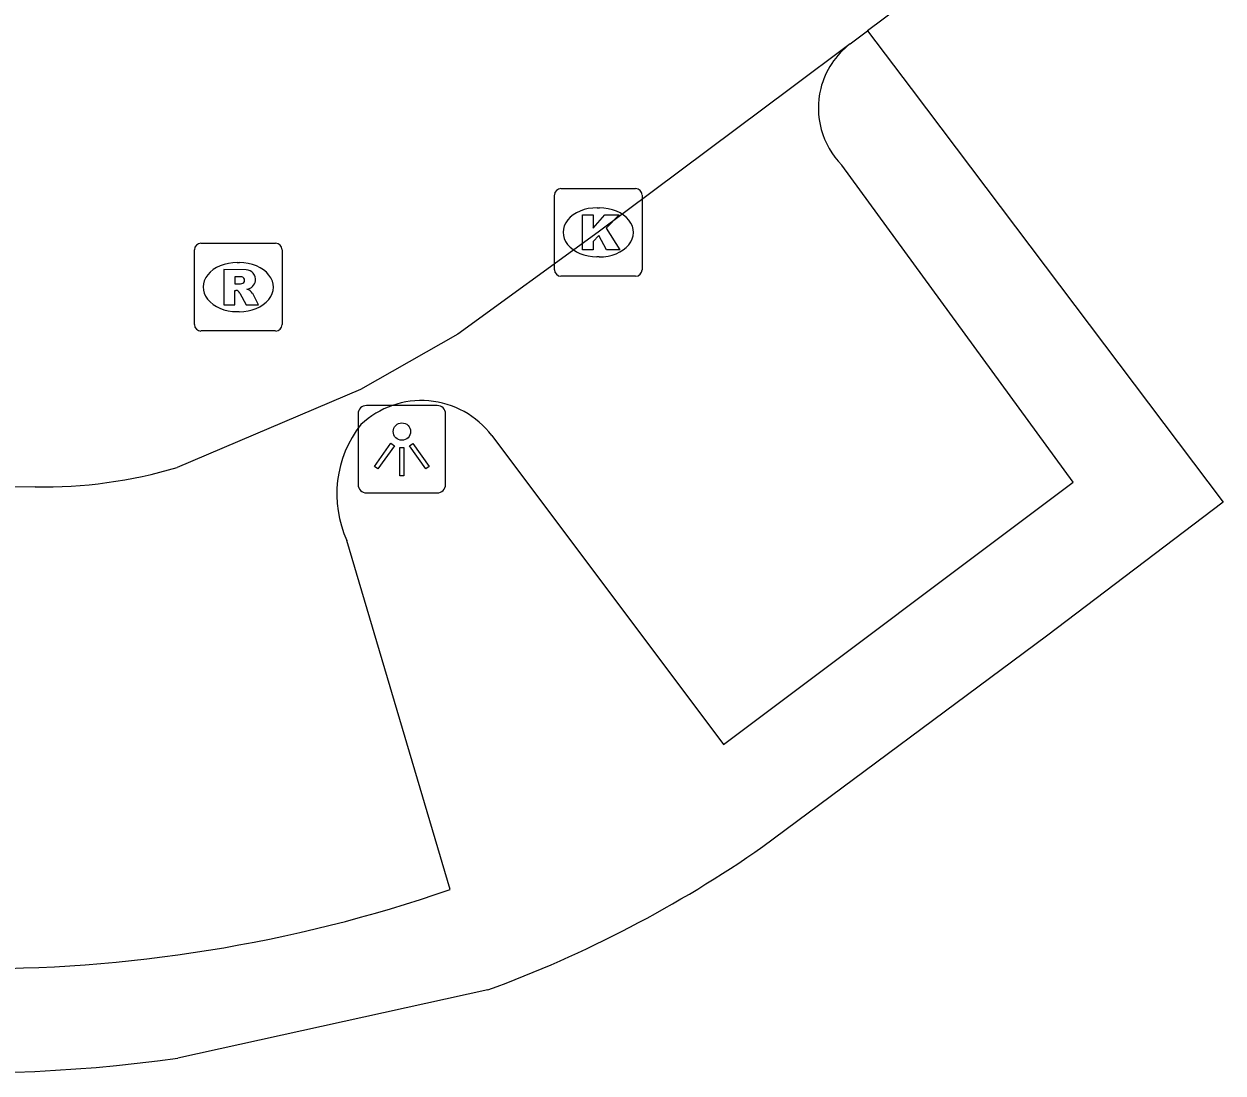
# Model space of a CAD drawing. Extents: x 159053 to 160041, y 380450 to 381422.
# Drawn here: x 159886.43 to 159900.1, y 381238.77 to 381250.74 of the extents above; entities that cross this region are included whole.
import ezdxf

# ---------------------------------------------------------------- set-up
doc = ezdxf.new("R2010")
doc.units = 0
for name, color, linetype in [('IMGEO_Kolk', 7, 'Continuous'), ('IMGEO_Lichtpunt', 7, 'Continuous'), ('IMGEO_Rijbaan_lokaal_open', 7, 'Continuous'), ('IMGEO_Rioolput', 7, 'Continuous'), ('IMGEO_Voetpad_open', 7, 'Continuous')]:
    doc.layers.add(name, color=color, linetype=linetype)

msp = doc.modelspace()

# ---------------------------------------------------------------- linework, layer by layer
at = {"layer": 'IMGEO_Kolk'}
for p, q in [((159892.552, 381248.86), (159893.404, 381248.86)), ((159892.477, 381247.934), (159892.477, 381248.786)), ((159893.478, 381248.786), (159893.478, 381247.934)), ((159892.965, 381248.64), (159892.99, 381248.64)), ((159892.988, 381248.08), (159892.963, 381248.08)), ((159893.404, 381247.86), (159892.552, 381247.86))]:
    msp.add_line(p, q, dxfattribs=at)
for points in [[(159892.552, 381248.86), (159893.404, 381248.86)], [(159892.477, 381247.934), (159892.477, 381248.786)], [(159893.478, 381248.786), (159893.478, 381247.934)], [(159892.798, 381248.56), (159892.921, 381248.56), (159892.921, 381248.409), (159893.051, 381248.56), (159893.215, 381248.56), (159893.069, 381248.409), (159893.222, 381248.16), (159893.07, 381248.16), (159892.985, 381248.324), (159892.921, 381248.257), (159892.921, 381248.16), (159892.798, 381248.16), (159892.798, 381248.56)], [(159893.404, 381247.86), (159892.552, 381247.86)]]:
    msp.add_lwpolyline(points, dxfattribs=at)
for centre, start, end in [((159892.554, 381248.784), 91.552, 178.448), ((159892.554, 381248.784), 91.552, 178.448), ((159893.402, 381248.784), 1.552, 88.448), ((159893.402, 381248.784), 1.552, 88.448), ((159892.554, 381247.936), 181.552, 268.448), ((159892.554, 381247.936), 181.552, 268.448), ((159893.402, 381247.936), 271.552, 358.448), ((159893.402, 381247.936), 271.552, 358.448)]:
    msp.add_arc(centre, 0.0765, start, end, dxfattribs=at)
for centre, major_axis, ratio, start_param, end_param in [((159892.964, 381248.36), (-0.387, 0.002), 0.722429, 4.712389, 7.853982), ((159892.989, 381248.36), (-0.39, 0.002), 0.717154, 1.570796, 4.712389)]:
    msp.add_ellipse(centre, major_axis=major_axis, ratio=ratio, start_param=start_param, end_param=end_param, dxfattribs=at)
at = {"layer": 'IMGEO_Lichtpunt'}
for p, q in [((159890.24, 381246.29), (159890.24, 381245.483)), ((159890.24, 381246.29), (159890.24, 381245.483)), ((159891.142, 381246.385), (159890.334, 381246.385)), ((159891.142, 381246.385), (159890.334, 381246.385)), ((159891.236, 381245.483), (159891.236, 381246.29)), ((159891.236, 381245.483), (159891.236, 381246.29)), ((159890.334, 381245.389), (159891.142, 381245.389)), ((159890.334, 381245.389), (159891.142, 381245.389))]:
    msp.add_line(p, q, dxfattribs=at)
for points in [[(159890.614, 381245.954), (159890.653, 381245.926), (159890.465, 381245.664), (159890.427, 381245.691), (159890.614, 381245.954)], [(159890.716, 381245.906), (159890.763, 381245.906), (159890.763, 381245.584), (159890.716, 381245.584), (159890.716, 381245.906)], [(159890.826, 381245.926), (159890.864, 381245.953), (159891.051, 381245.691), (159891.012, 381245.663), (159890.826, 381245.926)]]:
    msp.add_lwpolyline(points, dxfattribs=at)
msp.add_circle((159890.739, 381246.088), 0.0994, dxfattribs=at)
for centre, start, end in [((159890.334, 381246.29), 90, 180), ((159890.334, 381246.29), 90, 180), ((159891.142, 381246.29), 0, 90), ((159891.142, 381246.29), 0, 90), ((159890.334, 381245.483), 180, 270), ((159890.334, 381245.483), 180, 270), ((159891.142, 381245.483), 270, 0), ((159891.142, 381245.483), 270, 360)]:
    msp.add_arc(centre, 0.0946, start, end, dxfattribs=at)
at = {"layer": 'IMGEO_Rijbaan_lokaal_open'}
for points in [[(159899.018, 381252.858), (159898.731, 381252.664), (159896.046, 381250.66)], [(159895.851, 381250.511), (159896.046, 381250.66)], [(159895.851, 381250.511), (159895.168, 381250), (159892.977, 381248.362), (159891.377, 381247.199), (159890.267, 381246.568), (159888.177, 381245.678)], [(159886.56, 381245.456), (159885.801, 381245.446), (159883.084, 381245.766), (159880.158, 381246.83)]]:
    msp.add_lwpolyline(points, dxfattribs=at)
msp.add_arc((159886.649, 381250.808), 5.352, 269.0473, 286.5874, dxfattribs=at)
at = {"layer": 'IMGEO_Rioolput'}
for p, q in [((159888.448, 381248.235), (159889.3, 381248.235)), ((159888.373, 381247.309), (159888.373, 381248.161)), ((159889.374, 381248.161), (159889.374, 381247.309)), ((159888.861, 381248.015), (159888.886, 381248.015)), ((159888.884, 381247.455), (159888.859, 381247.455)), ((159889.3, 381247.235), (159888.448, 381247.235))]:
    msp.add_line(p, q, dxfattribs=at)
for points in [[(159888.448, 381248.235), (159889.3, 381248.235)], [(159888.373, 381247.309), (159888.373, 381248.161)], [(159889.374, 381248.161), (159889.374, 381247.309)], [(159888.962, 381247.933), (159888.71, 381247.935), (159888.71, 381247.535)], [(159888.888, 381247.854), (159888.834, 381247.854), (159888.834, 381247.773)], [(159888.834, 381247.773), (159888.886, 381247.773)], [(159888.71, 381247.535), (159888.834, 381247.535), (159888.834, 381247.697), (159888.845, 381247.697)], [(159888.892, 381247.668), (159888.963, 381247.535), (159889.103, 381247.535), (159889.038, 381247.661)], [(159889.3, 381247.235), (159888.448, 381247.235)]]:
    msp.add_lwpolyline(points, dxfattribs=at)
for centre, radius, start, end in [((159888.45, 381248.159), 0.0765, 91.552, 178.448), ((159888.45, 381248.159), 0.0765, 91.552, 178.448), ((159889.298, 381248.159), 0.0765, 1.552, 88.448), ((159889.298, 381248.159), 0.0765, 1.552, 88.448), ((159888.961, 381247.823), 0.109, 350.3612, 89.416), ((159888.87, 381247.962), 0.19, 274.7715, 282.9687), ((159888.894, 381247.758), 0.0964, 77.0061, 93.1865), ((159888.908, 381247.815), 0.0378, 276.6634, 79.6772), ((159888.959, 381247.823), 0.112, 277.5842, 350.9817), ((159888.844, 381247.644), 0.0533, 26.0293, 88.6989), ((159888.943, 381247.608), 0.108, 29.5134, 73.7905), ((159888.45, 381247.311), 0.0765, 181.552, 268.448), ((159888.45, 381247.311), 0.0765, 181.552, 268.448), ((159889.298, 381247.311), 0.0765, 271.552, 358.448), ((159889.298, 381247.311), 0.0765, 271.552, 358.448)]:
    msp.add_arc(centre, radius, start, end, dxfattribs=at)
for centre, major_axis, ratio, start_param, end_param in [((159888.86, 381247.735), (-0.387, 0.002), 0.722429, 4.712389, 7.853982), ((159888.885, 381247.735), (-0.39, 0.002), 0.717154, 1.570796, 4.712389)]:
    msp.add_ellipse(centre, major_axis=major_axis, ratio=ratio, start_param=start_param, end_param=end_param, dxfattribs=at)
at = {"layer": 'IMGEO_Voetpad_open'}
for points in [[(159896.046, 381250.66), (159896.544, 381250), (159900.1, 381245.282), (159898.087, 381243.755), (159894.854, 381241.353)], [(159891.765, 381246.041), (159894.404, 381242.517), (159898.392, 381245.509), (159895.754, 381249.126)], [(159891.289, 381240.863), (159890.112, 381244.844)], [(159891.72, 381239.719), (159888.185, 381238.941)]]:
    msp.add_lwpolyline(points, dxfattribs=at)
for centre, radius, start, end in [((159896.413, 381249.774), 0.927, 127.3087, 165.8823), ((159896.415, 381249.778), 0.928, 166.1322, 224.5776), ((159890.961, 381245.433), 1.008, 37.1181, 133.1578), ((159891.27, 381245.376), 1.274, 141.5542, 204.6647), ((159886.984, 381252.625), 13.747, 290.1507, 304.9225), ((159885.898, 381256.524), 16.563, 249.7675, 288.9959), ((159885.733, 381256.554), 17.783, 253.8496, 277.9241)]:
    msp.add_arc(centre, radius, start, end, dxfattribs=at)

doc.saveas('drawing.dxf')
